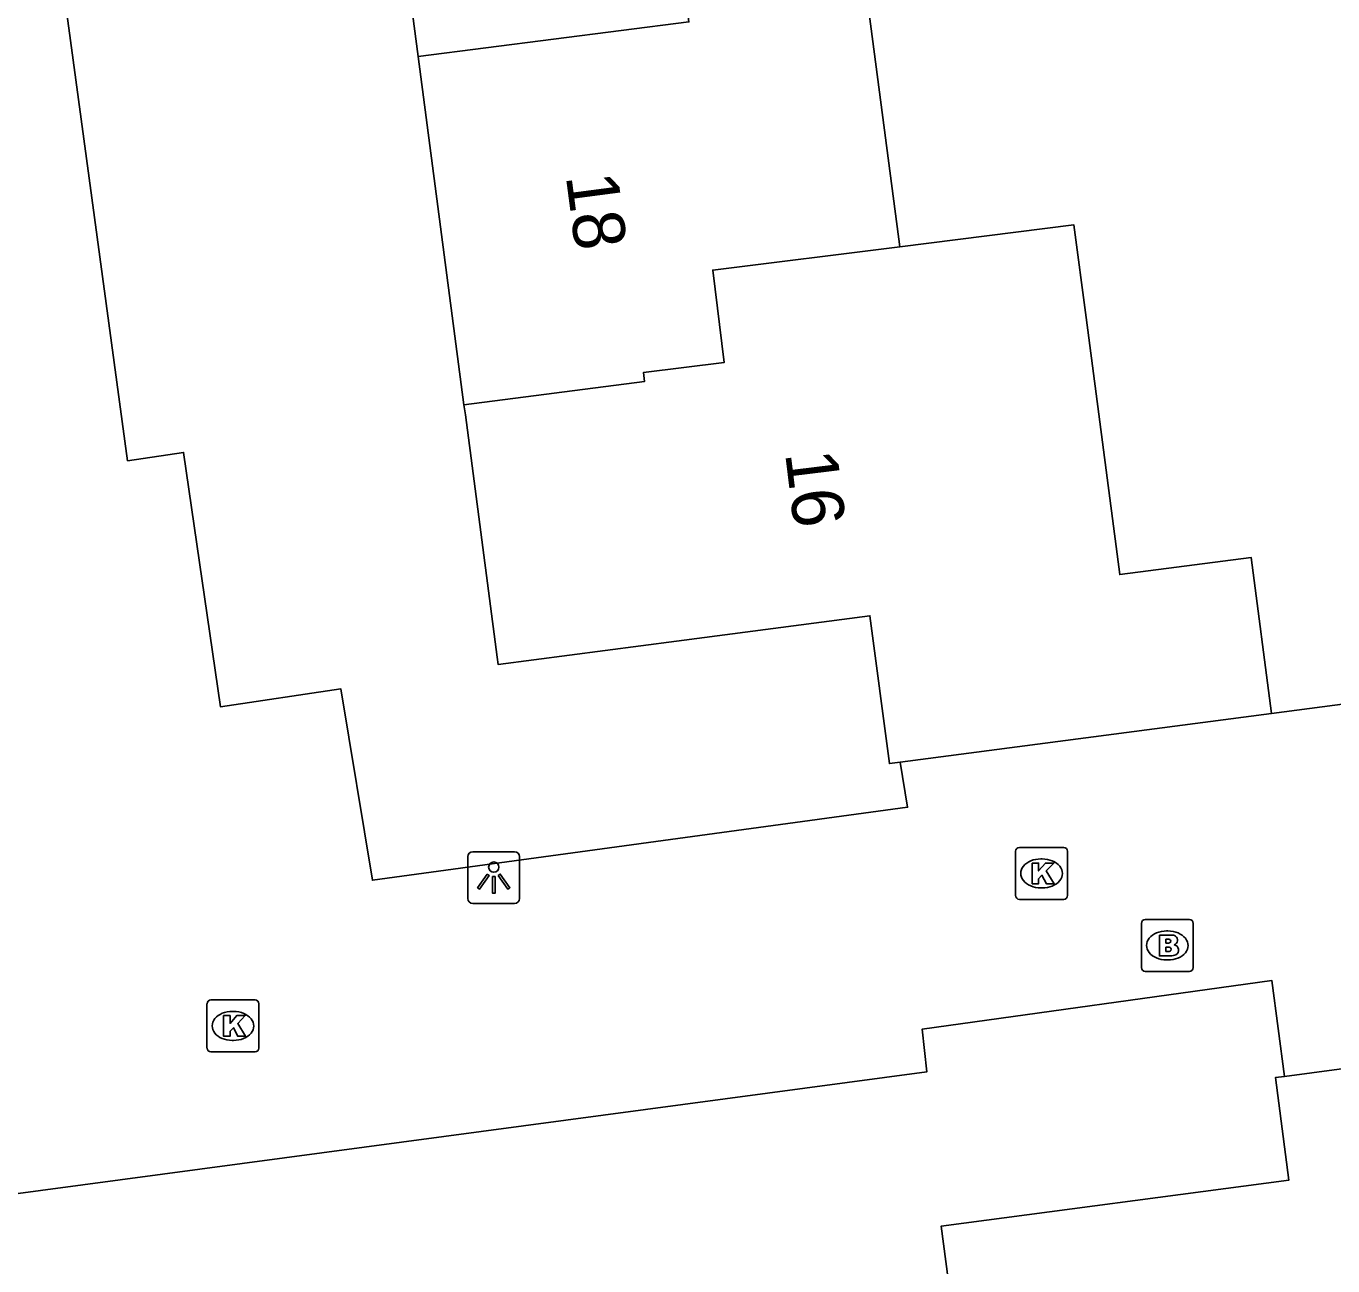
# Model space of a CAD drawing. Extents: x 158474 to 159560, y 388525 to 389605.
# Drawn here: x 159404.75 to 159429.95, y 389126.58 to 389150.48 of the extents above; entities that cross this region are included whole.
import ezdxf

# ---------------------------------------------------------------- set-up
doc = ezdxf.new("R2010")
doc.units = 0
for name, color, linetype in [('IMGEO_Brandkraan', 7, 'Continuous'), ('IMGEO_Kolk', 7, 'Continuous'), ('IMGEO_Lichtpunt', 7, 'Continuous'), ('IMGEO_Pand', 7, 'Continuous'), ('IMGEO_Pand_nummerreeks', 7, 'Continuous'), ('IMGEO_Rijbaan_lokaal_open', 7, 'Continuous')]:
    doc.layers.add(name, color=color, linetype=linetype)

msp = doc.modelspace()

# ---------------------------------------------------------------- linework, layer by layer
at = {"layer": 'IMGEO_Brandkraan'}
for p, q in [((159426.335, 389133.255), (159427.187, 389133.255)), ((159426.26, 389132.329), (159426.26, 389133.181)), ((159426.748, 389133.035), (159426.773, 389133.035)), ((159427.261, 389133.181), (159427.261, 389132.329)), ((159426.771, 389132.475), (159426.746, 389132.475)), ((159427.187, 389132.255), (159426.335, 389132.255))]:
    msp.add_line(p, q, dxfattribs=at)
for points in [[(159426.335, 389133.255), (159427.187, 389133.255)], [(159426.26, 389132.329), (159426.26, 389133.181)], [(159427.261, 389133.181), (159427.261, 389132.329)], [(159426.608, 389132.955), (159426.608, 389132.555), (159426.821, 389132.555)], [(159426.839, 389132.955), (159426.608, 389132.955)], [(159426.787, 389132.874), (159426.733, 389132.874), (159426.733, 389132.798)], [(159426.733, 389132.798), (159426.786, 389132.798)], [(159426.795, 389132.722), (159426.733, 389132.722), (159426.733, 389132.641)], [(159426.733, 389132.641), (159426.795, 389132.641)], [(159427.187, 389132.255), (159426.335, 389132.255)]]:
    msp.add_lwpolyline(points, dxfattribs=at)
for centre, radius, start, end in [((159426.337, 389133.179), 0.0765, 91.552, 178.448), ((159426.337, 389133.179), 0.0765, 91.552, 178.448), ((159427.185, 389133.179), 0.0765, 1.552, 88.448), ((159427.185, 389133.179), 0.0765, 1.552, 88.448), ((159426.788, 389132.836), 0.0379, 267.8285, 90.9355), ((159426.843, 389132.81), 0.145, 59.4692, 91.5367), ((159426.868, 389132.857), 0.0922, 285.5137, 58.1501), ((159426.873, 389132.665), 0.105, 301.3115, 78.989), ((159426.796, 389132.681), 0.0404, 269.8759, 90.5077), ((159426.827, 389132.806), 0.251, 268.6676, 293.5347), ((159426.337, 389132.331), 0.0765, 181.552, 268.448), ((159426.337, 389132.331), 0.0765, 181.552, 268.448), ((159427.185, 389132.331), 0.0765, 271.552, 358.448), ((159427.185, 389132.331), 0.0765, 271.552, 358.448)]:
    msp.add_arc(centre, radius, start, end, dxfattribs=at)
for centre, major_axis, ratio, start_param, end_param in [((159426.747, 389132.755), (-0.387, 0.002), 0.722429, 4.712389, 7.853982), ((159426.772, 389132.755), (-0.39, 0.002), 0.717154, 1.570796, 4.712389)]:
    msp.add_ellipse(centre, major_axis=major_axis, ratio=ratio, start_param=start_param, end_param=end_param, dxfattribs=at)
at = {"layer": 'IMGEO_Kolk'}
for p, q in [((159423.835, 389133.718), (159423.835, 389134.57)), ((159423.91, 389134.644), (159424.762, 389134.644)), ((159424.836, 389134.57), (159424.836, 389133.718)), ((159424.323, 389134.424), (159424.348, 389134.424)), ((159424.346, 389133.864), (159424.321, 389133.864)), ((159424.762, 389133.644), (159423.91, 389133.644)), ((159408.242, 389130.778), (159408.242, 389131.63)), ((159408.317, 389131.704), (159409.169, 389131.704)), ((159408.73, 389131.484), (159408.755, 389131.484)), ((159409.243, 389131.63), (159409.243, 389130.778)), ((159408.753, 389130.924), (159408.728, 389130.924)), ((159409.169, 389130.704), (159408.317, 389130.704))]:
    msp.add_line(p, q, dxfattribs=at)
for points in [[(159423.835, 389133.718), (159423.835, 389134.57)], [(159423.91, 389134.644), (159424.762, 389134.644)], [(159424.836, 389134.57), (159424.836, 389133.718)], [(159424.156, 389134.344), (159424.279, 389134.344), (159424.279, 389134.193), (159424.409, 389134.344), (159424.573, 389134.344), (159424.427, 389134.193), (159424.58, 389133.944), (159424.428, 389133.944), (159424.343, 389134.108), (159424.279, 389134.041), (159424.279, 389133.944), (159424.156, 389133.944), (159424.156, 389134.344)], [(159424.762, 389133.644), (159423.91, 389133.644)], [(159408.242, 389130.778), (159408.242, 389131.63)], [(159408.317, 389131.704), (159409.169, 389131.704)], [(159409.243, 389131.63), (159409.243, 389130.778)], [(159408.563, 389131.404), (159408.686, 389131.404), (159408.686, 389131.253), (159408.816, 389131.404), (159408.98, 389131.404), (159408.834, 389131.253), (159408.987, 389131.004), (159408.835, 389131.004), (159408.75, 389131.168), (159408.686, 389131.101), (159408.686, 389131.004), (159408.563, 389131.004), (159408.563, 389131.404)], [(159409.169, 389130.704), (159408.317, 389130.704)]]:
    msp.add_lwpolyline(points, dxfattribs=at)
for centre, start, end in [((159423.912, 389134.568), 91.552, 178.448), ((159423.912, 389134.568), 91.552, 178.448), ((159424.76, 389134.568), 1.552, 88.448), ((159424.76, 389134.568), 1.552, 88.448), ((159423.912, 389133.72), 181.552, 268.448), ((159423.912, 389133.72), 181.552, 268.448), ((159424.76, 389133.72), 271.552, 358.448), ((159424.76, 389133.72), 271.552, 358.448), ((159408.319, 389131.628), 91.552, 178.448), ((159408.319, 389131.628), 91.552, 178.448), ((159409.167, 389131.628), 1.552, 88.448), ((159409.167, 389131.628), 1.552, 88.448), ((159408.319, 389130.78), 181.552, 268.448), ((159408.319, 389130.78), 181.552, 268.448), ((159409.167, 389130.78), 271.552, 358.448), ((159409.167, 389130.78), 271.552, 358.448)]:
    msp.add_arc(centre, 0.0765, start, end, dxfattribs=at)
for centre, major_axis, ratio, start_param, end_param in [((159424.322, 389134.144), (-0.387, 0.002), 0.722429, 4.712389, 7.853982), ((159424.347, 389134.144), (-0.39, 0.002), 0.717154, 1.570796, 4.712389), ((159408.729, 389131.204), (-0.387, 0.002), 0.722429, 4.712389, 7.853982), ((159408.754, 389131.204), (-0.39, 0.002), 0.717154, 1.570796, 4.712389)]:
    msp.add_ellipse(centre, major_axis=major_axis, ratio=ratio, start_param=start_param, end_param=end_param, dxfattribs=at)
at = {"layer": 'IMGEO_Lichtpunt'}
for p, q in [((159414.175, 389134.562), (159413.367, 389134.562)), ((159414.175, 389134.562), (159413.367, 389134.562)), ((159413.273, 389134.467), (159413.273, 389133.66)), ((159413.273, 389134.467), (159413.273, 389133.66)), ((159414.269, 389133.66), (159414.269, 389134.467)), ((159414.269, 389133.66), (159414.269, 389134.467)), ((159413.367, 389133.566), (159414.175, 389133.566)), ((159413.367, 389133.566), (159414.175, 389133.566))]:
    msp.add_line(p, q, dxfattribs=at)
for points in [[(159413.647, 389134.131), (159413.686, 389134.103), (159413.498, 389133.841), (159413.46, 389133.868), (159413.647, 389134.131)], [(159413.749, 389134.083), (159413.796, 389134.083), (159413.796, 389133.761), (159413.749, 389133.761), (159413.749, 389134.083)], [(159413.859, 389134.103), (159413.897, 389134.13), (159414.084, 389133.868), (159414.045, 389133.84), (159413.859, 389134.103)]]:
    msp.add_lwpolyline(points, dxfattribs=at)
msp.add_circle((159413.772, 389134.265), 0.0994, dxfattribs=at)
for centre, start, end in [((159413.367, 389134.467), 90, 180), ((159413.367, 389134.467), 90, 180), ((159414.175, 389134.467), 0, 90), ((159414.175, 389134.467), 0, 90), ((159413.367, 389133.66), 180, 270), ((159413.367, 389133.66), 180, 270), ((159414.175, 389133.66), 270, 0), ((159414.175, 389133.66), 270, 360)]:
    msp.add_arc(centre, 0.0946, start, end, dxfattribs=at)
at = {"layer": 'IMGEO_Pand'}
for points in [[(159412.316, 389149.895), (159411.455, 389156.441)], [(159412.316, 389149.895), (159417.536, 389150.56), (159417.31, 389152.341), (159420.74, 389152.779)], [(159420.74, 389152.779), (159421.601, 389146.223)], [(159413.198, 389143.18), (159412.316, 389149.895)], [(159421.601, 389146.223), (159424.959, 389146.645), (159425.193, 389144.862), (159425.845, 389139.904), (159428.377, 389140.237), (159428.772, 389137.229)], [(159421.601, 389146.223), (159417.994, 389145.775), (159418.215, 389143.991), (159416.659, 389143.798), (159416.68, 389143.63), (159413.198, 389143.18)], [(159421.608, 389136.287), (159421.401, 389136.26), (159421.026, 389139.111), (159417.295, 389138.621), (159413.857, 389138.17), (159413.838, 389138.312), (159413.224, 389142.985), (159413.198, 389143.18)], [(159421.608, 389136.287), (159428.772, 389137.229)], [(159432.711, 389130.721), (159429.018, 389130.232)], [(159429.018, 389130.232), (159428.845, 389130.209), (159429.107, 389128.232), (159422.402, 389127.345), (159422.897, 389123.6)]]:
    msp.add_lwpolyline(points, dxfattribs=at)
at = {"layer": 'IMGEO_Rijbaan_lokaal_open'}
for points in [[(159404.922, 389155.278), (159406.712, 389142.099), (159407.792, 389142.261), (159408.505, 389137.355), (159410.823, 389137.701), (159411.432, 389134.013), (159421.753, 389135.418), (159421.608, 389136.287)], [(159428.772, 389137.229), (159435.026, 389138.049)], [(159396.758, 389127.78), (159401.012, 389128.327), (159401.134, 389127.508), (159422.126, 389130.321), (159422.033, 389131.139), (159428.778, 389132.077), (159429.018, 389130.232)]]:
    msp.add_lwpolyline(points, dxfattribs=at)

# ---------------------------------------------------------------- texts
at = {"layer": 'IMGEO_Pand_nummerreeks'}
for s, rotation, p in [('18', 277.4891, (159415.16, 389147.591)), ('16', 277.0013, (159419.389, 389142.246))]:
    msp.add_text(s, height=1, rotation=rotation, dxfattribs=at).set_placement(p)

doc.saveas('drawing.dxf')
